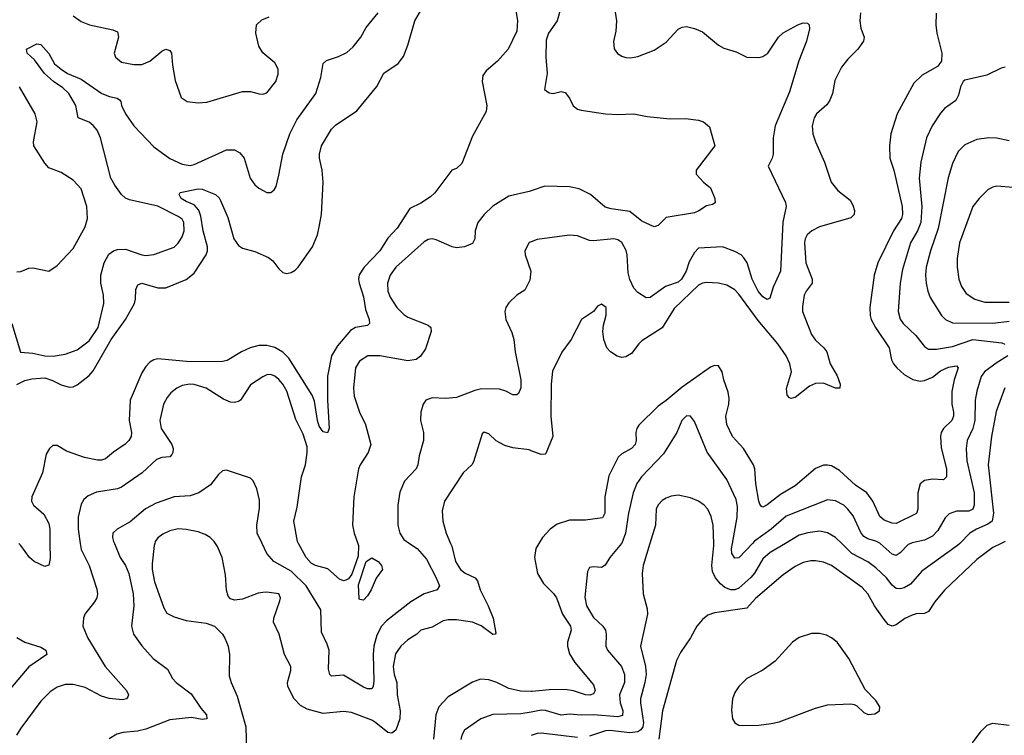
# Model space of a CAD drawing. Header units: inches. Extents: x 1682530 to 1839546, y 640742 to 791647.
# Tile 837 of 923: x 1787465 to 1792346, y 739049 to 742596. Entities that reach past the tile are written whole.
import ezdxf

# ---------------------------------------------------------------- set-up
doc = ezdxf.new("R2010")
doc.units = ezdxf.units.IN
doc.header["$MEASUREMENT"] = 0
for name, color, linetype in [('B7783', 7, 'Continuous'), ('B7784', 7, 'Continuous'), ('B7793', 7, 'Continuous'), ('B7794', 7, 'Continuous')]:
    doc.layers.add(name, color=color, linetype=linetype)

msp = doc.modelspace()

# ---------------------------------------------------------------- linework, layer by layer
at = {"layer": 'B7783', "color": 5}
for points, elevation in [([(1787764.9, 740000), (1787769.4, 739970), (1787809.3, 739890), (1787847.5, 739772.5), (1787850.4, 739750), (1787847.7, 739730), (1787835.5, 739710), (1787788, 739650), (1787780.5, 739630), (1787778, 739590), (1787802.6, 739530), (1787888.1, 739390), (1787994.4, 739270), (1788004.9, 739250), (1788000.5, 739239.5), (1787994.8, 739230), (1787974.7, 739225.3), (1787908.3, 739231.7), (1787870, 739243), (1787790, 739284.9), (1787730, 739300.6), (1787690, 739300.7), (1787650, 739286.6), (1787615.9, 739264.1), (1787570, 739218.3), (1787470, 739083.6), (1787449, 739050)], 640), ([(1787614.8, 740000), (1787615.6, 739924.4), (1787610, 739892.3), (1787590, 739885.8), (1787536.4, 739910), (1787514, 739930), (1787470.8, 739990), (1787460.3, 740000)], 620), ([(1787934.4, 740000), (1787963.2, 739930), (1787990.1, 739890.1), (1788006, 739850), (1788027.8, 739750), (1788030.1, 739689.9), (1788019.7, 739590), (1788029.2, 739550), (1788070, 739491.8), (1788127.2, 739430), (1788197.2, 739377.2), (1788223.1, 739330), (1788240.3, 739310), (1788314.7, 739254.7), (1788362.5, 739182.5), (1788390.3, 739150), (1788392.7, 739130), (1788370, 739127.3), (1788316.6, 739136.6), (1788210, 739125.8), (1788090, 739078.7), (1788049.8, 739069.8), (1787977.3, 739062.7), (1787945.9, 739054.1), (1787909.2, 739030.8)], 660), ([(1788134.6, 740000), (1788131.9, 739990), (1788121.5, 739898.5), (1788122.4, 739870), (1788133.1, 739810), (1788179.8, 739679.8), (1788194.4, 739654.4), (1788230, 739636.5), (1788290, 739618.3), (1788390, 739604.9), (1788430, 739590.4), (1788470, 739550.4), (1788482.6, 739530), (1788497.8, 739490), (1788505.3, 739450), (1788504.2, 739344.2), (1788513.8, 739310), (1788543.5, 739243.5), (1788586.5, 739090), (1788588.8, 738970)], 680), ([(1789600.9, 740000), (1789606.7, 739986.7), (1789626.2, 739910), (1789650.3, 739870), (1789673.1, 739853.1), (1789723.6, 739830), (1789735.1, 739815.1), (1789747.1, 739770), (1789787.4, 739690), (1789811.8, 739630), (1789824.7, 739555.3), (1789822, 739550), (1789810, 739548.3), (1789752.1, 739592.1), (1789710.3, 739610.3), (1789630, 739620.6), (1789590, 739620.8), (1789564.5, 739615.5), (1789510, 739584.8), (1789453, 739570), (1789433.7, 739550), (1789390, 739521.6), (1789354.2, 739490), (1789327.7, 739452.3), (1789316.6, 739390), (1789321, 739350), (1789334.6, 739310), (1789337.1, 739250), (1789350.8, 739170), (1789349.7, 739130.3), (1789330, 739073.7), (1789310, 739059.3), (1789290, 739063.2), (1789231.3, 739111.3), (1789210, 739123.1), (1789110, 739161.8), (1789070, 739167.1), (1788970, 739157.3), (1788890, 739177.8), (1788856.7, 739196.7), (1788826.3, 739230), (1788793.6, 739290), (1788792.8, 739310), (1788809.7, 739370), (1788809.8, 739390), (1788777.6, 739450), (1788750.7, 739550.7), (1788724, 739610), (1788724.7, 739630), (1788754.8, 739714.8), (1788757.2, 739730), (1788750, 739749.4), (1788690, 739758), (1788670, 739756.8), (1788647.2, 739752.8), (1788570, 739723), (1788530, 739718.7), (1788510, 739724.5), (1788498.9, 739738.9), (1788490, 739768.7), (1788484.9, 739844.9), (1788468.7, 739930), (1788445.2, 739985.2), (1788436, 740000)], 680), ([(1789398, 740000), (1789435, 739975), (1789482.1, 739922.1), (1789530.1, 739830), (1789545.4, 739790), (1789535.3, 739770), (1789470.4, 739749.5), (1789404.9, 739710), (1789283.2, 739616.8), (1789258, 739590), (1789235.1, 739544.9), (1789220.4, 739490), (1789217.3, 739450), (1789220.8, 739319.2), (1789217.4, 739290), (1789210, 739279.6), (1789190, 739279.8), (1789170, 739287.9), (1789070, 739346.8), (1789010, 739341.3), (1789002, 739350), (1788996.1, 739376.1), (1788998.4, 739470), (1788990, 739500.9), (1788960.7, 739560.7), (1788957.6, 739670), (1788885.5, 739790), (1788810, 739862.2), (1788725.4, 739910), (1788689.8, 739950), (1788666.4, 740000)], 660), ([(1789141.7, 740000), (1789145.4, 739990), (1789142.6, 739937.4), (1789111.9, 739848.1), (1789095.3, 739824.7), (1789081.7, 739818.3), (1789070, 739815.2), (1789050, 739823.2), (1788993.1, 739873.1), (1788931.3, 739890), (1788910, 739902.6), (1788884.9, 739930), (1788847.2, 740000)], 640), ([(1787450, 739534), (1787490, 739511), (1787570, 739486), (1787594, 739470), (1787600.3, 739450), (1787510, 739387.7), (1787400.5, 739259.5)], 620), ([(1790000, 739265.7), (1789947.4, 739267.4), (1789890, 739280.9), (1789830, 739310.5), (1789790, 739324), (1789750, 739326.6), (1789710, 739312.8), (1789590, 739239.8), (1789542.2, 739190), (1789527.7, 739150), (1789515.7, 739030)], 720), ([(1790000, 739164.1), (1789950, 739154.6), (1789810, 739151.5), (1789750.5, 739130), (1789670, 739074.7), (1789657.3, 739050), (1789651.9, 739028.1)], 740)]:
    msp.add_lwpolyline(points, dxfattribs=dict(at, elevation=elevation))
at = {"layer": 'B7783', "color": 5, "elevation": 640}
msp.add_lwpolyline([(1789170, 739718), (1789150, 739721.2), (1789147.2, 739727.2), (1789145.2, 739794.8), (1789183, 739910), (1789210, 739928.5), (1789241.6, 739910), (1789259.1, 739890), (1789264, 739870), (1789232.2, 739827.8), (1789208.2, 739770), (1789190, 739739.3)], close=True, dxfattribs=at)
at = {"layer": 'B7784', "color": 5}
for points, elevation in [([(1789916.9, 742690), (1789932.8, 742592.8), (1789930, 742539.3), (1789886.3, 742450), (1789834.5, 742390), (1789777.4, 742342.6), (1789761.4, 742318.6), (1789757.5, 742290), (1789780.4, 742170), (1789778.3, 742141.7), (1789710, 742018.7), (1789656.9, 741883.1), (1789630, 741859.1), (1789607, 741850), (1789522.4, 741737.6), (1789501.7, 741718.3), (1789453.9, 741686.1), (1789399.3, 741660.7), (1789336.9, 741563.1), (1789290, 741513.4), (1789250.1, 741449.9), (1789173.5, 741370), (1789148.6, 741331.4), (1789144.6, 741310), (1789147.5, 741290), (1789170, 741222.4), (1789179.4, 741159.4), (1789197.8, 741110), (1789199.6, 741090), (1789190, 741079.8), (1789130, 741070.5), (1789104.2, 741055.8), (1789040.1, 740979.9), (1789011.2, 740930), (1788991, 740829), (1788990.6, 740710), (1788999.2, 740570), (1788991.3, 740548.7), (1788970, 740553.5), (1788950, 740581.7), (1788941.2, 740610), (1788925.7, 740705.7), (1788915.6, 740735.6), (1788798.8, 740918.8), (1788770, 740948.1), (1788730, 740970.9), (1788690, 740980.2), (1788650, 740980.8), (1788607, 740970), (1788564.2, 740950), (1788493, 740907), (1788470, 740901.1), (1788310, 740900.1), (1788150, 740915.2), (1788130, 740910.6), (1788110, 740898.2), (1788090, 740876.8), (1788070, 740845.1), (1788011.9, 740710), (1788007.1, 740610), (1788019.7, 740550), (1788017.8, 740530), (1788006.4, 740510), (1787988.1, 740491.9), (1787930, 740452.8), (1787890, 740419.4), (1787870, 740412.9), (1787850, 740413.3), (1787785.8, 740425.8), (1787696.5, 740456.5), (1787650, 740485.7), (1787630, 740485.1), (1787612.2, 740470), (1787596.9, 740443.1), (1787578.2, 740350), (1787525.1, 740230), (1787522.7, 740210), (1787532.6, 740190), (1787584.8, 740144.8), (1787610, 740098), (1787614.1, 740070), (1787614.8, 740000)], 620), ([(1787425.7, 741090), (1787468.1, 740948.1), (1787530, 740942.6), (1787590.2, 740930.2), (1787631.6, 740928.4), (1787690, 740938), (1787750, 740960.2), (1787810, 741004.5), (1787854, 741070), (1787882.7, 741190), (1787881, 741230), (1787866.4, 741290), (1787866.6, 741330), (1787883.1, 741390), (1787906.2, 741433.8), (1787930, 741450.2), (1787950, 741456.5), (1787990, 741458.6), (1788070, 741430.2), (1788090, 741427), (1788130, 741431.3), (1788230.8, 741469.2), (1788251.4, 741488.6), (1788270, 741520.4), (1788279.8, 741550), (1788279.5, 741590), (1788270, 741607.1), (1788250, 741620.2), (1788150, 741672.4), (1788010, 741702.4), (1787990, 741710.8), (1787970, 741729.8), (1787935.8, 741775.7), (1787916.6, 741810), (1787865.8, 742010), (1787848.6, 742048.6), (1787830, 742072.1), (1787810, 742087.7), (1787755.6, 742110), (1787743.9, 742170), (1787707.8, 742230), (1787679.1, 742259.1), (1787632.9, 742290), (1787588.3, 742330), (1787537.8, 742397.8), (1787501.2, 742430), (1787498, 742450), (1787550, 742476), (1787570, 742472.7), (1787610, 742428), (1787637.6, 742377.6), (1787670, 742350.3), (1787702, 742330), (1787770, 742300.6), (1787872.8, 742230), (1787910, 742215.6), (1787947.5, 742207.5), (1787959.3, 742199.3), (1787967.1, 742190), (1787970.2, 742170), (1787988.7, 742130), (1788030.2, 742070), (1788130, 741965.6), (1788210, 741907.3), (1788270, 741880.7), (1788310, 741874), (1788330, 741877.7), (1788489.8, 741950.2), (1788530, 741951.4), (1788556.6, 741936.6), (1788578.5, 741910), (1788607.8, 741810), (1788630, 741777.1), (1788650, 741760.4), (1788690, 741739.1), (1788710, 741738.8), (1788727.3, 741752.7), (1788736.2, 741770), (1788750, 741824.7), (1788769.8, 741930), (1788804.4, 742030), (1788839.6, 742100.4), (1788933.8, 742230), (1788957.8, 742310), (1788970, 742379.1), (1788985.6, 742394.4), (1789046.1, 742413.9), (1789086.8, 742433.2), (1789118.8, 742461.2), (1789156.1, 742510), (1789182.7, 742557.3), (1789241.4, 742630)], 640), ([(1787450, 740787.2), (1787490, 740807.4), (1787524.6, 740815.4), (1787590, 740820.5), (1787627.9, 740807.9), (1787670, 740785.3), (1787710, 740774.5), (1787730, 740776.3), (1787750, 740785.9), (1787810, 740832.9), (1787830, 740855.1), (1787918.3, 741010), (1787990, 741110.2), (1788033.7, 741190), (1788039, 741210), (1788041.5, 741258.5), (1788050, 741282), (1788070.8, 741289.2), (1788150, 741266.2), (1788190, 741266.3), (1788290, 741308.6), (1788330, 741339.4), (1788389.9, 741430), (1788396.1, 741450), (1788395.8, 741470), (1788373.8, 741550), (1788362.7, 741622.7), (1788352.5, 741652.5), (1788330, 741678.8), (1788290, 741694.5), (1788265.4, 741710), (1788255.4, 741730), (1788260.5, 741739.5), (1788350, 741758.1), (1788370, 741755.9), (1788435.5, 741730), (1788453.8, 741713.8), (1788460.2, 741700.2), (1788496.1, 741616.1), (1788527.1, 741510), (1788550, 741476.3), (1788570, 741463.7), (1788630, 741446.4), (1788697.7, 741417.7), (1788720.5, 741400.5), (1788750, 741360.9), (1788770, 741342.8), (1788790, 741338.5), (1788810, 741343.5), (1788830, 741354.2), (1788845.2, 741370), (1788917.2, 741470), (1788940.7, 741530), (1788950.4, 741570), (1788960.4, 741630), (1788969.8, 741790), (1788965.3, 741850), (1788951.3, 741910), (1788951.3, 741930), (1788961.3, 741970), (1789010, 742053), (1789030, 742072.7), (1789136.4, 742143.6), (1789234.9, 742265.1), (1789270, 742330.4), (1789341, 742379), (1789367, 742413), (1789389.7, 742470), (1789424.4, 742590), (1789458.9, 742650)], 620), ([(1787730, 742614.4), (1787770, 742586.7), (1787811, 742570), (1787926.3, 742546.3), (1787950, 742535.5), (1787954, 742510), (1787933.7, 742430), (1787939.3, 742410), (1787970, 742385.3), (1788030, 742373.7), (1788070, 742373.7), (1788110, 742390.3), (1788170, 742439.5), (1788189.8, 742450.2), (1788210, 742444), (1788217.6, 742430), (1788222, 742370), (1788235.4, 742295.4), (1788265.5, 742210), (1788296, 742190), (1788350, 742183.6), (1788392.1, 742187.9), (1788570, 742240.4), (1788610, 742240.5), (1788652.1, 742227.9), (1788670, 742227.7), (1788690, 742234), (1788735.6, 742290), (1788746.3, 742326.3), (1788747, 742350), (1788730, 742382.7), (1788671, 742431), (1788650, 742465.2), (1788636.3, 742530), (1788638.4, 742570), (1788664.6, 742595.4), (1788702, 742610)], 660), ([(1787450, 741346.4), (1787470, 741348.4), (1787510, 741364.6), (1787530, 741366.5), (1787610, 741350.3), (1787650, 741377), (1787730, 741461.3), (1787789.7, 741570), (1787801.7, 741610), (1787798.2, 741670), (1787770, 741757.6), (1787730, 741801), (1787670, 741838.3), (1787610, 741862), (1787590, 741885.6), (1787535.3, 741970), (1787532.7, 741990), (1787550.8, 742090), (1787541.4, 742130), (1787463.6, 742263.6)], 660), ([(1790000, 741747.9), (1789990, 741744.4), (1789890, 741721.5), (1789810, 741672.3), (1789767.8, 741630), (1789736, 741590), (1789722.3, 741550), (1789720.9, 741510), (1789710, 741486.9), (1789670, 741470.9), (1789630, 741465.3), (1789609.8, 741469.8), (1789530, 741505.1), (1789510, 741509.7), (1789490, 741506.3), (1789470, 741494.7), (1789330, 741369.7), (1789302.2, 741330), (1789289.2, 741290), (1789290.2, 741250), (1789301.3, 741221.3), (1789335.2, 741170), (1789370, 741135), (1789390, 741122), (1789490, 741081.5), (1789503.1, 741070), (1789505.4, 741050), (1789476.1, 740963.9), (1789451.5, 740928.5), (1789430, 740912), (1789390, 740905.3), (1789250.2, 740929.8), (1789190.2, 740929.8), (1789150, 740903), (1789129.1, 740870), (1789119.7, 740770), (1789123.2, 740730), (1789149.1, 740650), (1789179.6, 740590), (1789205.2, 740490), (1789193, 740450), (1789153.4, 740390), (1789145.4, 740370), (1789121.2, 740230), (1789115.6, 740090), (1789123.5, 740050), (1789141.7, 740000)], 640), ([(1790000, 741495.6), (1789990, 741492), (1789968.5, 741450), (1789970.5, 741430), (1789998.7, 741350), (1789994.4, 741305.6), (1789970, 741256), (1789929, 741231), (1789890, 741192.3), (1789875.5, 741170), (1789870.4, 741150), (1789875.3, 741110), (1789905.2, 741045.2), (1789915.5, 741010), (1789921.8, 740950), (1789950, 740810.8), (1789949.2, 740770.8), (1789937.1, 740742.9), (1789930, 740736.2), (1789910, 740735.8), (1789874.8, 740754.8), (1789844.3, 740764.3), (1789754.3, 740765.7), (1789721.7, 740758.3), (1789630, 740723.1), (1789578, 740718), (1789510, 740722.4), (1789478.8, 740710), (1789465.7, 740690), (1789454, 740650), (1789452.2, 740610), (1789467, 740550), (1789467.4, 740510), (1789446.1, 740433.9), (1789439, 740390), (1789430.3, 740370), (1789372.3, 740307.7), (1789350, 740253.2), (1789340.3, 740190), (1789339.6, 740090), (1789349.2, 740050), (1789370, 740019), (1789398, 740000)], 660), ([(1788847.2, 740000), (1788841.8, 740010), (1788823.4, 740110), (1788839.9, 740180.1), (1788861.5, 740330), (1788881.1, 740390), (1788890.4, 740450), (1788890, 740479), (1788870, 740541.3), (1788834.1, 740614.1), (1788790, 740754.7), (1788770, 740789.7), (1788750, 740812.1), (1788730, 740828.4), (1788710, 740837.3), (1788690, 740835.1), (1788670, 740826), (1788610, 740785.7), (1788560.2, 740710), (1788550, 740702.6), (1788530, 740698), (1788510, 740700.2), (1788475.4, 740715.4), (1788390, 740769.8), (1788330, 740787.2), (1788308.9, 740788.9), (1788270, 740782.6), (1788243.6, 740770), (1788214.4, 740745.6), (1788196.3, 740723.7), (1788178.6, 740690), (1788159.8, 740610), (1788166, 740570), (1788219.7, 740490), (1788226, 740470), (1788224.5, 740450), (1788218.9, 740441.1), (1788210, 740429.8), (1788170, 740426.4), (1788143.7, 740416.3), (1788071.8, 740350), (1787970, 740278.4), (1787950, 740269.8), (1787845.7, 740254.3), (1787804.5, 740235.6), (1787783.2, 740216.8), (1787770, 740195.1), (1787754, 740130), (1787754.5, 740070), (1787764.9, 740000)], 640), ([(1790000, 740459.5), (1789990, 740463.1), (1789910, 740474.5), (1789870, 740486), (1789827.9, 740507.9), (1789790, 740543.7), (1789768, 740552), (1789757.3, 740542.7), (1789715.4, 740404.6), (1789706, 740390), (1789664.2, 740350), (1789571.5, 740210), (1789559.2, 740160.8), (1789562.2, 740110), (1789579.1, 740050), (1789600.9, 740000)], 680), ([(1788666.4, 740000), (1788642.9, 740050), (1788640.6, 740090), (1788654, 740174), (1788653.9, 740213.9), (1788640.5, 740270), (1788622, 740310), (1788610, 740323.7), (1788490, 740362.9), (1788470, 740359.5), (1788450, 740342), (1788410.2, 740289.8), (1788352.4, 740250), (1788310, 740235.5), (1788230, 740231.6), (1788140.7, 740199.3), (1788089, 740171), (1788013.3, 740106.7), (1787947.7, 740070), (1787926, 740050), (1787924.6, 740030), (1787930.3, 740010), (1787934.4, 740000)], 660), ([(1788436, 740000), (1788429.8, 740009.8), (1788409.1, 740029.1), (1788384.5, 740044.5), (1788350, 740057.2), (1788290, 740069), (1788250, 740071.4), (1788210, 740062), (1788174.4, 740045.6), (1788150, 740028.3), (1788137.2, 740010), (1788134.6, 740000)], 680)]:
    msp.add_lwpolyline(points, dxfattribs=dict(at, elevation=elevation))
at = {"layer": 'B7793', "color": 5}
for points, elevation in [([(1790448.9, 740000), (1790390.2, 739930), (1790368.2, 739891.8), (1790350, 739879.7), (1790310, 739884.5), (1790290, 739881.2), (1790279.3, 739860.7), (1790266.8, 739733.2), (1790274.3, 739690), (1790310, 739632.7), (1790355.6, 739590), (1790369.1, 739570), (1790372.9, 739550), (1790371.3, 739490), (1790379.1, 739470), (1790448.7, 739390), (1790463.3, 739350), (1790463.9, 739310), (1790438.9, 739250), (1790441.6, 739210), (1790455.7, 739170), (1790452.7, 739147.3), (1790430, 739139.6), (1790309.2, 739150.8), (1790248.5, 739148.5), (1790190, 739153.8), (1790150, 739149.2), (1790072.2, 739172.2), (1790050, 739173.7), (1790000, 739164.1)], 740), ([(1790038.9, 740000), (1790024.5, 739975.5), (1790017.8, 739930), (1790031.3, 739850), (1790061.2, 739801.2), (1790111.6, 739751.6), (1790127, 739730), (1790156.6, 739650), (1790195, 739590), (1790198.4, 739570), (1790180.6, 739510), (1790180.2, 739490), (1790190, 739453), (1790217.7, 739410), (1790310, 739299.3), (1790317.8, 739270), (1790310, 739254.5), (1790292.2, 739247.8), (1790270.1, 739249.9), (1790210, 739269.5), (1790170, 739276.4), (1790090, 739274.6), (1790005.5, 739265.5), (1790000, 739265.7)], 720), ([(1790589.4, 740000), (1790556.3, 739890), (1790550.2, 739850.2), (1790555.5, 739750), (1790575.8, 739675.8), (1790577.8, 739650), (1790542.7, 739490), (1790566.9, 739390), (1790570.1, 739350.1), (1790565, 739310), (1790543.3, 739230), (1790542.1, 739210), (1790557.4, 739110), (1790554.5, 739090), (1790545, 739075), (1790530, 739065.8), (1790490, 739060.6), (1790390, 739072.6), (1790370, 739071.2), (1790290, 739044.9)], 760), ([(1792331.1, 740000), (1792290, 739979.1), (1792210, 739921), (1792050, 739767.4), (1792002, 739710), (1791970, 739661.6), (1791950, 739653.3), (1791910, 739651.3), (1791890, 739644.7), (1791852.8, 739627.2), (1791810, 739596.5), (1791790, 739589), (1791770, 739598.5), (1791750, 739622), (1791703.2, 739690), (1791670.4, 739750.4), (1791641.8, 739781.8), (1791490, 739890.5), (1791450, 739907), (1791410, 739912.8), (1791386.8, 739913.2), (1791350, 739905.5), (1791310, 739884.8), (1791250, 739844), (1791112.9, 739727.1), (1791070, 739678.6), (1790910, 739655.8), (1790876.3, 739643.7), (1790850, 739623.5), (1790821.8, 739590), (1790790, 739531.3), (1790740.8, 739459.2), (1790720.8, 739419.2), (1790652.4, 739170), (1790633.4, 739030)], 780), ([(1791261.2, 740000), (1791185.1, 739954.9), (1791150, 739923.5), (1791108, 739852), (1791089.4, 739830.6), (1791030, 739777.8), (1791010, 739770.4), (1790990, 739769.9), (1790960.9, 739780.9), (1790938.8, 739798.8), (1790914.1, 739830), (1790900.3, 739860.3), (1790896.2, 739890), (1790905.8, 739990), (1790905.5, 740000)], 760), ([(1791097.4, 740000), (1791030, 739928.9), (1791010, 739926.2), (1790995.7, 739950), (1790993.7, 739973.7), (1790998.4, 740000)], 740), ([(1792125.1, 740000), (1792115, 739990), (1791938.3, 739861.7), (1791881.5, 739798.5), (1791850, 739780.2), (1791830, 739775), (1791810, 739776.1), (1791790, 739793.3), (1791762.7, 739830), (1791710, 739878.8), (1791670, 739907.9), (1791590.3, 739950.3), (1791540.1, 740000)], 760), ([(1791882.7, 740000), (1791870, 739994), (1791830, 739954), (1791810, 739940.3), (1791790, 739946.5), (1791730.6, 740000)], 740), ([(1792188.8, 739011.2), (1792231.8, 739070), (1792261.6, 739098.4), (1792290, 739109.5), (1792370, 739098.3)], 780), ([(1790230, 739038.3), (1790050, 739058.6), (1790030, 739057), (1790005.7, 739050), (1790000, 739047.4)], 760)]:
    msp.add_lwpolyline(points, dxfattribs=dict(at, elevation=elevation))
at = {"layer": 'B7793', "color": 5, "elevation": 820}
msp.add_lwpolyline([(1791430, 739554), (1791390, 739553.5), (1791330, 739532.8), (1791296.3, 739510), (1791210, 739415.6), (1791150, 739371.6), (1791070, 739329.6), (1791030, 739291.3), (1791010, 739260.9), (1790998.9, 739230), (1790993.7, 739173.7), (1790999.5, 739130), (1791010.3, 739110.3), (1791030, 739099.5), (1791050, 739096.5), (1791130, 739099.5), (1791190, 739107.4), (1791230, 739115.3), (1791410, 739182.6), (1791470, 739199.7), (1791585.5, 739205.5), (1791602, 739202), (1791615.5, 739195.5), (1791650, 739161), (1791671.1, 739151.1), (1791704.7, 739155.3), (1791728, 739170), (1791728.7, 739190), (1791710, 739222), (1791656.5, 739276.5), (1791576.4, 739430), (1791518, 739510), (1791490, 739532.6), (1791465.2, 739545.2)], close=True, dxfattribs=at)
at = {"layer": 'B7794', "color": 5}
for points, elevation in [([(1790405.7, 742710), (1790423.1, 742590), (1790421.1, 742538.9), (1790408.2, 742488.2), (1790412.3, 742452.3), (1790429, 742429), (1790450, 742414.9), (1790470, 742408.5), (1790493.4, 742406.6), (1790530, 742413), (1790610, 742444.4), (1790670, 742484.9), (1790730, 742548.4), (1790750, 742559.5), (1790770, 742562), (1790810, 742552), (1790850, 742535.3), (1790930.2, 742470.2), (1790955.5, 742455.5), (1791017.5, 742437.5), (1791070, 742410.4), (1791130, 742409), (1791150, 742413.7), (1791173.6, 742430), (1791227.6, 742510), (1791250, 742530.6), (1791322, 742570), (1791350, 742580.7), (1791370, 742578.8), (1791378.8, 742570), (1791380.7, 742550), (1791365.5, 742490), (1791327.1, 742392.9), (1791282, 742238), (1791210.2, 742070), (1791200.7, 742010), (1791200.3, 741930), (1791195.8, 741910), (1791176.3, 741870), (1791260.9, 741690), (1791264.6, 741670), (1791247.7, 741592.3), (1791237.5, 741350), (1791201.1, 741270), (1791183.7, 741216.3), (1791170, 741208.2), (1791150, 741222.7), (1791125.6, 741250), (1791096.3, 741310), (1791071.6, 741390), (1791055.8, 741415.8), (1791041, 741430), (1791010, 741447.4), (1790950, 741470.7), (1790830, 741463.4), (1790810, 741441.8), (1790783.7, 741396.3), (1790768.4, 741350), (1790746.8, 741310), (1790730, 741294.4), (1790666.2, 741273.8), (1790590, 741218.3), (1790570, 741218), (1790530, 741243), (1790510, 741264.7), (1790490, 741308.3), (1790481.6, 741341.6), (1790476.7, 741430), (1790471.6, 741451.6), (1790450, 741490.9), (1790430, 741505.6), (1790410, 741509.8), (1790310, 741499.8), (1790290, 741502), (1790230, 741524.5), (1790190, 741527.4), (1790030, 741506.6), (1790000, 741495.6)], 660), ([(1790162.6, 742710), (1790128.8, 742591.2), (1790086.9, 742530), (1790074.7, 742494.7), (1790072.9, 742410), (1790079.5, 742330), (1790066.8, 742250), (1790090, 742234), (1790110, 742230.6), (1790150, 742240.5), (1790170, 742235.5), (1790190, 742207.7), (1790209.3, 742169.3), (1790230, 742152.9), (1790247.8, 742147.8), (1790370, 742129.4), (1790430, 742125.4), (1790509.2, 742129.2), (1790576.3, 742116.3), (1790690, 742104.4), (1790766.4, 742106.4), (1790830, 742098.4), (1790854.8, 742090), (1790884.9, 742064.9), (1790910.7, 741970), (1790818, 741850), (1790818, 741830), (1790854.8, 741790), (1790890, 741763), (1790911.8, 741710), (1790912.3, 741687.7), (1790899.9, 741680.1), (1790870, 741673.6), (1790832.2, 741647.8), (1790810, 741639.1), (1790670, 741615.8), (1790630, 741576.2), (1790610, 741569.6), (1790550, 741597.6), (1790490, 741645.7), (1790397.7, 741657.7), (1790367, 741667), (1790295.1, 741730), (1790238.3, 741758.3), (1790190, 741768), (1790068.4, 741771.6), (1790000, 741747.9)], 640), ([(1791632.6, 742630), (1791629.3, 742590), (1791634.8, 742554.8), (1791651.3, 742510), (1791648.9, 742490), (1791620.3, 742450), (1791570, 742400.4), (1791539.1, 742360.9), (1791505.5, 742294.5), (1791494, 742230), (1791482.2, 742197.8), (1791465.8, 742174.2), (1791415.6, 742130), (1791403.7, 742110), (1791393.2, 742070), (1791397.3, 742030), (1791410.2, 741990.2), (1791454.3, 741890), (1791487.4, 741790), (1791520.9, 741750), (1791581.8, 741701.9), (1791596.2, 741676.2), (1791603.5, 741650), (1791602.8, 741630), (1791585.9, 741614.1), (1791430.5, 741570), (1791391.8, 741550), (1791369.3, 741530), (1791359.3, 741510), (1791356.3, 741490), (1791362.3, 741390), (1791393.5, 741310), (1791394.4, 741290), (1791364.2, 741250), (1791354.7, 741230), (1791345.2, 741174.8), (1791346.6, 741150), (1791390, 741036), (1791410, 741007.1), (1791451.6, 740970), (1791465.8, 740950), (1791482.6, 740890), (1791518.1, 740830), (1791532.4, 740790), (1791531.3, 740768.7), (1791510.2, 740769.8), (1791450, 740793.6), (1791410, 740792.5), (1791381.4, 740778.6), (1791310, 740723.1), (1791290, 740717.6), (1791281.4, 740721.5), (1791270, 740734), (1791267.2, 740767.2), (1791291.1, 740850), (1791283.6, 740890), (1791265.5, 740930), (1791224, 740990), (1791125.3, 741105.3), (1791030, 741236), (1791010, 741256.5), (1790970, 741280.3), (1790930, 741289.8), (1790870, 741292.9), (1790850, 741290.8), (1790830, 741280.9), (1790710, 741163.8), (1790650, 741068.9), (1790550, 741003.5), (1790534.4, 740990), (1790498, 740942), (1790470, 740924), (1790450, 740922), (1790427.5, 740927.5), (1790394, 740950), (1790376.3, 740970), (1790361.1, 741010), (1790356.3, 741050), (1790358.7, 741081.3), (1790371.9, 741131.9), (1790372, 741170), (1790350, 741186), (1790330, 741176), (1790310.4, 741149.6), (1790250, 741109.5), (1790199.5, 741010), (1790152.8, 740947.3), (1790106.7, 740853.3), (1790099.1, 740790), (1790097.7, 740630), (1790107.7, 740530), (1790073.7, 740446.4), (1790070, 740442), (1790050, 740441.5), (1790000, 740459.5)], 680), ([(1792009.2, 742629.2), (1792006.5, 742570), (1792011.9, 742530), (1792036.3, 742430), (1792034.5, 742390), (1792015.4, 742364.6), (1791938.4, 742321.6), (1791898.5, 742281.5), (1791815.6, 742130), (1791784.3, 742030), (1791777.1, 741970), (1791779.4, 741910), (1791798.6, 741850), (1791840.6, 741670), (1791842.1, 741630), (1791836.1, 741610), (1791797.5, 741550), (1791719.4, 741390), (1791701.7, 741330), (1791679.4, 741170), (1791681.4, 741130), (1791687.1, 741110), (1791707.8, 741070), (1791776, 740970), (1791787.7, 740910), (1791796.8, 740890), (1791812.8, 740870), (1791850, 740837.8), (1791892.5, 740812.5), (1791930, 740804.8), (1791950, 740806.8), (1791990, 740823.5), (1792030, 740854.6), (1792070, 740872.8), (1792110, 740879.6), (1792118, 740870), (1792097, 740810), (1792086.7, 740753.3), (1792085.6, 740690), (1792095.2, 740650), (1792095.3, 740630), (1792085.7, 740610), (1792045.2, 740570), (1792033.8, 740550), (1792030.1, 740530), (1792034, 740474), (1792060.1, 740370), (1792059.7, 740330), (1792044.5, 740315.5), (1791990, 740318.6), (1791950, 740312.4), (1791930, 740295.8), (1791917, 740250), (1791918.1, 740170), (1791911.6, 740148.4), (1791810, 740098.3), (1791790, 740100.2), (1791750, 740114.4), (1791730, 740132.8), (1791695.2, 740210), (1791665.2, 740250), (1791608.4, 740288.4), (1791530, 740361.4), (1791490, 740383.7), (1791470, 740388), (1791450, 740387.9), (1791410, 740371.6), (1791310, 740285.7), (1791237.2, 740242.8), (1791170, 740190.7), (1791150, 740180.4), (1791143.3, 740183.3), (1791134.3, 740194.3), (1791130, 740209.2), (1791115, 740295), (1791109.4, 740369.4), (1791102.4, 740390), (1791054, 740470), (1790998.3, 740530), (1790971.1, 740590), (1790965, 740630), (1790980.3, 740690), (1790982.2, 740717.8), (1790977.8, 740750), (1790955.3, 740810), (1790948.2, 740850), (1790930, 740880.7), (1790910, 740882.4), (1790890, 740873), (1790750, 740775.2), (1790670, 740707.9), (1790630, 740681), (1790534.2, 740585.8), (1790524.4, 740570), (1790520.2, 740550), (1790520.8, 740510), (1790515.6, 740490), (1790497.6, 740470), (1790450, 740443.5), (1790432.4, 740427.6), (1790385.5, 740334.5), (1790366.1, 740230), (1790366, 740150), (1790353.5, 740126.5), (1790270, 740115.9), (1790190, 740114.9), (1790130, 740095.5), (1790094.6, 740070), (1790056.5, 740030), (1790038.9, 740000)], 720), ([(1792350, 742360.9), (1792330, 742356), (1792259.6, 742320.4), (1792150, 742295.8), (1792141.6, 742290), (1792130, 742264), (1792118.6, 742221.5), (1792105.3, 742194.8), (1792050, 742155.1), (1792030, 742133), (1791988, 742070), (1791960.7, 742010), (1791932.1, 741890), (1791923.9, 741810), (1791936.8, 741670), (1791932.3, 741590), (1791916.8, 741550), (1791881.9, 741490), (1791842.1, 741357.9), (1791829.5, 741290), (1791819.8, 741150), (1791830, 741112.2), (1791845.6, 741090), (1791908.1, 741030), (1791950, 740975.8), (1791970, 740963.6), (1792010, 740962.6), (1792090, 740976.8), (1792190, 741010.1), (1792334.6, 740994.6), (1792348.4, 740988.4)], 740), ([(1792370, 741995.3), (1792310, 742008.7), (1792269.3, 742010.7), (1792210, 742002), (1792150, 741975.6), (1792118.1, 741941.9), (1792090, 741883.6), (1792068.5, 741811.5), (1792019.2, 741560.8), (1791980.1, 741450), (1791958.9, 741370), (1791955.3, 741330), (1791958.7, 741290), (1791966.8, 741250), (1791978.9, 741219), (1792034.4, 741130), (1792054.6, 741110), (1792090, 741092.8), (1792290, 741091.6), (1792370, 741102.3)], 760), ([(1792390, 741764.6), (1792310, 741770.6), (1792290, 741766.5), (1792266.1, 741753.9), (1792222, 741710), (1792190, 741669.5), (1792125, 741490), (1792112.5, 741412.5), (1792113, 741370), (1792121.4, 741310), (1792133.6, 741273.6), (1792158.1, 741238.1), (1792199.5, 741210), (1792250, 741195.4), (1792370, 741195.1)], 780), ([(1792363.6, 740930), (1792306, 740894), (1792248.4, 740850), (1792232.4, 740827.6), (1792210, 740755.1), (1792202, 740710), (1792200.8, 740610), (1792189.7, 740570.3), (1792162.8, 740510), (1792158.1, 740470), (1792160.7, 740410), (1792196.2, 740250), (1792197.5, 740190), (1792190.8, 740169.2), (1792170, 740159.1), (1792110, 740160.2), (1792073.4, 740146.6), (1792052.7, 740127.3), (1792016, 740064), (1791990, 740035.9), (1791950, 740016.7), (1791890, 740003.4), (1791882.7, 740000)], 740), ([(1792348.8, 740771.2), (1792306.3, 740653.7), (1792283.1, 740530), (1792266.6, 740390), (1792292.9, 740150), (1792286.2, 740110), (1792265.3, 740094.7), (1792209.1, 740070), (1792175.9, 740050), (1792125.1, 740000)], 760), ([(1790998.4, 740000), (1791021.5, 740130), (1791023.6, 740183.6), (1791017.1, 740217.1), (1790970, 740316.9), (1790873, 740453), (1790810, 740604.5), (1790790, 740631.3), (1790770, 740632.4), (1790748.3, 740610), (1790722.8, 740550), (1790656.5, 740443.5), (1790548.5, 740330), (1790523.9, 740296.1), (1790507.1, 740250), (1790483, 740150), (1790468.6, 740050), (1790450, 740001.3), (1790448.9, 740000)], 740), ([(1790905.5, 740000), (1790903.4, 740090), (1790893.6, 740133.6), (1790876.4, 740170), (1790858.3, 740190), (1790830, 740209.8), (1790790, 740226.4), (1790730, 740239.1), (1790694.7, 740234.7), (1790670, 740224.8), (1790650, 740212.3), (1790630, 740191.1), (1790620.6, 740170), (1790616.5, 740090), (1790589.4, 740000)], 760), ([(1791730.6, 740000), (1791730, 740000.5), (1791710, 740011), (1791670, 740022.1), (1791650, 740033.8), (1791634.8, 740054.8), (1791596.3, 740136.3), (1791570.4, 740170.4), (1791550, 740188.7), (1791510, 740210.8), (1791470, 740215.9), (1791265.5, 740134.5), (1791190.2, 740070), (1791108.4, 740011.6), (1791097.4, 740000)], 740), ([(1791540.1, 740000), (1791509.9, 740029.9), (1791470, 740052.2), (1791430, 740059.9), (1791372.9, 740052.9), (1791330, 740040.8), (1791261.2, 740000)], 760), ([(1792350.8, 740010), (1792331.1, 740000)], 780)]:
    msp.add_lwpolyline(points, dxfattribs=dict(at, elevation=elevation))

doc.saveas('drawing.dxf')
